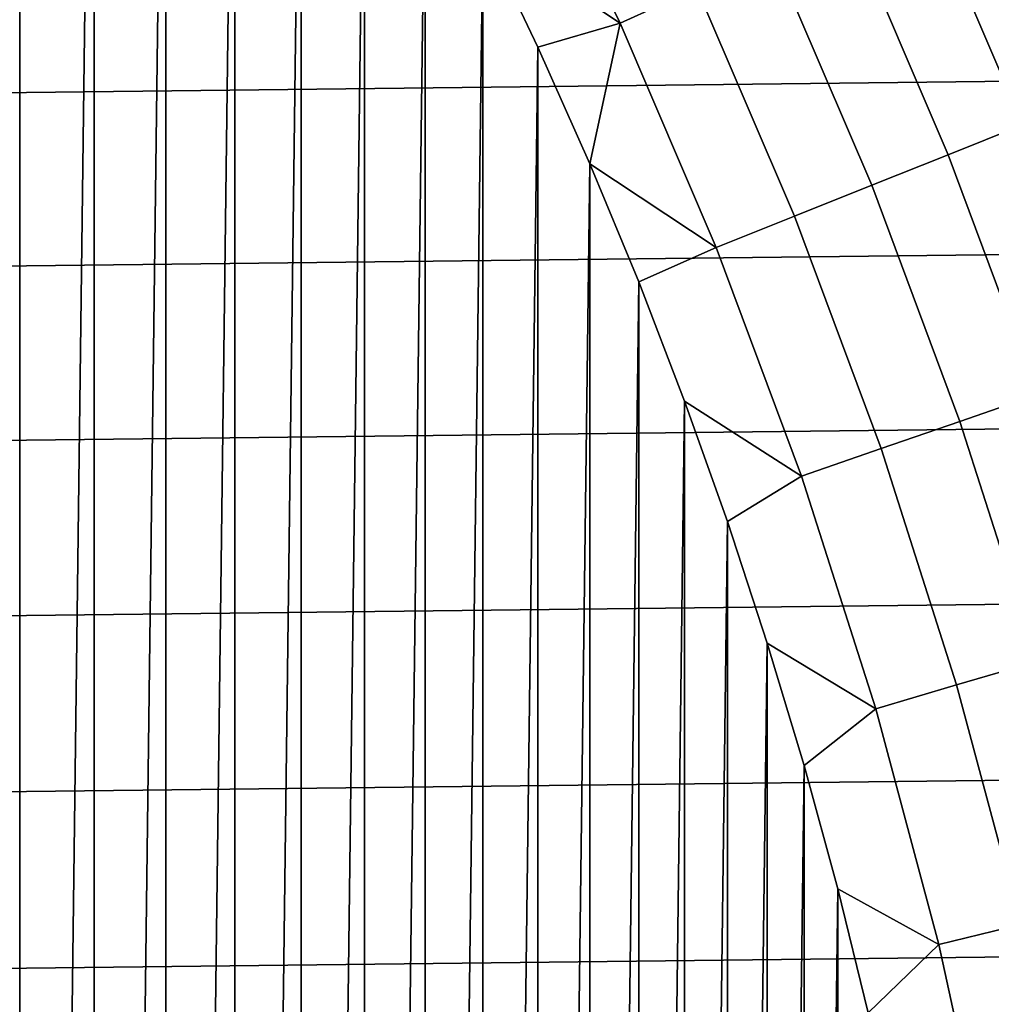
# Model space of a CAD drawing. Header units: metres. Extents: x -109 to 109, y -342 to 66.
# Tile 398 of 512: x 13.7 to 16.97, y 3.87 to 7.19. Entities that reach past the tile are written whole.
import ezdxf

# ---------------------------------------------------------------- set-up
doc = ezdxf.new("R2010")
doc.units = ezdxf.units.M
doc.layers.add('solid_K_24_62_16_000B91', color=7, linetype='CONTINUOUS')

msp = doc.modelspace()

# ---------------------------------------------------------------- linework, layer by layer
at = {"layer": 'solid_K_24_62_16_000B91'}
for points in [[(13.440717, 10.408993, -67), (13.700192, 10.065022, -67), (13.440727, -10.408979, -67)], [(13.700192, 10.065022, -67), (13.700203, -10.065008, -67), (13.440727, -10.408979, -67)], [(13.700192, 10.065022, -67), (13.950839, 9.714632, -67), (13.700203, -10.065008, -67)], [(13.950839, 9.714632, -67), (13.950848, -9.714619, -67), (13.700203, -10.065008, -67)], [(13.950839, 9.714632, -67), (14.192568, 9.357936, -67), (13.950848, -9.714619, -67)], [(14.192568, 9.357936, -67), (14.192577, -9.357923, -67), (13.950848, -9.714619, -67)], [(14.192568, 9.357936, -67), (14.425132, 8.995307, -67), (14.192577, -9.357923, -67)], [(14.425132, 8.995307, -67), (14.42514, -8.995294, -67), (14.192577, -9.357923, -67)], [(14.425132, 8.995307, -67), (14.648481, 8.626817, -67), (14.42514, -8.995294, -67)], [(14.648481, 8.626817, -67), (14.64849, -8.626802, -67), (14.42514, -8.995294, -67)], [(14.648481, 8.626817, -67), (14.862375, 8.252863, -67), (14.64849, -8.626802, -67)], [(25.166428, 8.235722, 84.926178), (-25.348896, 7.660576, 84.926178), (-25.518194, 7.081512, 84.926178), (25.348892, 7.660587, 84.926178)], [(14.862375, 8.252863, -67), (14.862383, -8.252849, -67), (14.64849, -8.626802, -67)], [(14.862375, 8.252863, -67), (15.066761, 7.873545, -67), (14.862383, -8.252849, -67)], [(15.616432, 8.05083, -66.959244), (15.981817, 7.298652, -66.959244), (15.723313, 7.180597, -66.989807), (15.363838, 7.920609, -66.989807)], [(15.363838, 7.920609, -66.989807), (15.723313, 7.180597, -66.989807), (15.261443, 7.489211, -67)], [(15.066761, 7.873545, -67), (15.066769, -7.87353, -67), (14.862383, -8.252849, -67)], [(15.066761, 7.873545, -67), (15.261443, 7.489211, -67), (15.066769, -7.87353, -67)], [(16.976425, 7.752873, -66.637932), (17.326092, 6.936321, -66.637932), (17.080975, 6.838191, -66.747398), (16.736252, 7.64319, -66.747398)], [(25.348892, 7.660587, 84.926178), (-25.518194, 7.081512, 84.926178), (-25.674267, 6.49876, 84.926178), (25.51819, 7.081523, 84.926178)], [(16.736252, 7.64319, -66.747398), (17.080975, 6.838191, -66.747398), (16.829224, 6.737405, -66.83773), (16.489584, 7.53054, -66.83773)], [(16.489584, 7.53054, -66.83773), (16.829224, 6.737405, -66.83773), (16.572128, 6.63448, -66.908463), (16.237677, 7.415498, -66.908463)], [(15.261443, 7.489211, -67), (15.261451, -7.489197, -67), (15.066769, -7.87353, -67)], [(15.261443, 7.489211, -67), (15.446331, 7.10006, -67), (15.261451, -7.489197, -67)], [(15.723313, 7.180597, -66.989807), (15.446331, 7.10006, -67), (15.261443, 7.489211, -67)], [(16.237677, 7.415498, -66.908463), (16.572128, 6.63448, -66.908463), (16.310999, 6.529939, -66.959244), (15.981817, 7.298652, -66.959244)], [(15.981817, 7.298652, -66.959244), (16.310999, 6.529939, -66.959244), (16.047171, 6.424318, -66.989807), (15.723313, 7.180597, -66.989807)], [(15.723313, 7.180597, -66.989807), (15.621306, 6.706321, -67), (15.446331, 7.10006, -67)], [(15.723313, 7.180597, -66.989807), (16.047171, 6.424318, -66.989807), (15.621306, 6.706321, -67)], [(25.51819, 7.081523, 84.926178), (-25.674267, 6.49876, 84.926178), (-25.817019, 5.912654, 84.926178), (25.674263, 6.498771, 84.926178)], [(15.446331, 7.10006, -67), (15.446338, -7.100046, -67), (15.261451, -7.489197, -67)], [(15.446331, 7.10006, -67), (15.621306, 6.706321, -67), (15.446338, -7.100046, -67)], [(17.080975, 6.838191, -66.747398), (17.387001, 6.0177, -66.747398), (17.130741, 5.929007, -66.83773), (16.829224, 6.737405, -66.83773)], [(15.621306, 6.706321, -67), (15.621312, -6.706306, -67), (15.446338, -7.100046, -67)], [(15.621306, 6.706321, -67), (15.786227, 6.30833, -67), (15.621312, -6.706306, -67)], [(16.047171, 6.424318, -66.989807), (15.786227, 6.30833, -67), (15.621306, 6.706321, -67)], [(16.829224, 6.737405, -66.83773), (17.130741, 5.929007, -66.83773), (16.86904, 5.838431, -66.908463), (16.572128, 6.63448, -66.908463)], [(16.572128, 6.63448, -66.908463), (16.86904, 5.838431, -66.908463), (16.603231, 5.746434, -66.959244), (16.310999, 6.529939, -66.959244)], [(16.310999, 6.529939, -66.959244), (16.603231, 5.746434, -66.959244), (16.334677, 5.653486, -66.989807), (16.047171, 6.424318, -66.989807)], [(25.674263, 6.498771, 84.926178), (-25.817019, 5.912654, 84.926178), (-25.946384, 5.323495, 84.926178), (25.817017, 5.912664, 84.926178)], [(16.047171, 6.424318, -66.989807), (16.334677, 5.653486, -66.989807), (15.941037, 5.906207, -67), (15.786227, 6.30833, -67)], [(15.786227, 6.30833, -67), (15.786233, -6.308314, -67), (15.621312, -6.706306, -67)], [(15.786227, 6.30833, -67), (15.941037, 5.906207, -67), (15.786233, -6.308314, -67)], [(25.817017, 5.912664, 84.926178), (-25.946384, 5.323495, 84.926178), (-26.062328, 4.731425, 84.926178), (25.946383, 5.323504, 84.926178)], [(17.130741, 5.929007, -66.83773), (17.393452, 5.107178, -66.83773), (17.127735, 5.029157, -66.908463), (16.86904, 5.838431, -66.908463)], [(15.941037, 5.906207, -67), (15.941043, -5.906192, -67), (15.786233, -6.308314, -67)], [(15.941037, 5.906207, -67), (16.085577, 5.50038, -67), (15.941043, -5.906192, -67)], [(16.334677, 5.653486, -66.989807), (16.085577, 5.50038, -67), (15.941037, 5.906207, -67)], [(16.86904, 5.838431, -66.908463), (17.127735, 5.029157, -66.908463), (16.857853, 4.949912, -66.959244), (16.603231, 5.746434, -66.959244)], [(16.603231, 5.746434, -66.959244), (16.857853, 4.949912, -66.959244), (16.585178, 4.869848, -66.989807), (16.334677, 5.653486, -66.989807)], [(16.334677, 5.653486, -66.989807), (16.585178, 4.869848, -66.989807), (16.219816, 5.090929, -67), (16.085577, 5.50038, -67)], [(16.085577, 5.50038, -67), (16.085583, -5.500365, -67), (15.941043, -5.906192, -67)], [(16.085577, 5.50038, -67), (16.219816, 5.090929, -67), (16.085583, -5.500365, -67)], [(25.946383, 5.323504, 84.926178), (-26.062328, 4.731425, 84.926178), (-26.164757, 4.136897, 84.926178), (26.062326, 4.731433, 84.926178)], [(16.219816, 5.090929, -67), (16.21982, -5.090913, -67), (16.085583, -5.500365, -67)], [(16.219816, 5.090929, -67), (16.343609, 4.678293, -67), (16.21982, -5.090913, -67)], [(16.585178, 4.869848, -66.989807), (16.343609, 4.678293, -67), (16.219816, 5.090929, -67)], [(17.127735, 5.029157, -66.908463), (17.347633, 4.20849, -66.908463), (17.074284, 4.142177, -66.959244), (16.857853, 4.949912, -66.959244)], [(16.857853, 4.949912, -66.959244), (17.074284, 4.142177, -66.959244), (16.798109, 4.075177, -66.989807), (16.585178, 4.869848, -66.989807)], [(16.585178, 4.869848, -66.989807), (16.798109, 4.075177, -66.989807), (16.456924, 4.262587, -67), (16.343609, 4.678293, -67)], [(26.062326, 4.731433, 84.926178), (-26.164757, 4.136897, 84.926178), (-26.253656, 3.539984, 84.926178), (26.164757, 4.136904, 84.926178)], [(16.343609, 4.678293, -67), (16.343613, -4.678278, -67), (16.21982, -5.090913, -67)], [(16.343609, 4.678293, -67), (16.456924, 4.262587, -67), (16.343613, -4.678278, -67)], [(16.456924, 4.262587, -67), (16.456928, -4.262571, -67), (16.343613, -4.678278, -67)], [(16.456924, 4.262587, -67), (16.559656, 3.844183, -67), (16.456928, -4.262571, -67)], [(16.798109, 4.075177, -66.989807), (16.559656, 3.844183, -67), (16.456924, 4.262587, -67)], [(26.164757, 4.136904, 84.926178), (-26.253656, 3.539984, 84.926178), (-26.328917, 2.941396, 84.926178), (26.253654, 3.539989, 84.926178)], [(17.074284, 4.142177, -66.959244), (17.252037, 3.325058, -66.959244), (16.972988, 3.271275, -66.989807), (16.798109, 4.075177, -66.989807)], [(16.798109, 4.075177, -66.989807), (16.972988, 3.271275, -66.989807), (16.651756, 3.423307, -67), (16.559656, 3.844183, -67)]]:
    msp.add_3dface(points, dxfattribs=at)

doc.saveas('drawing.dxf')
